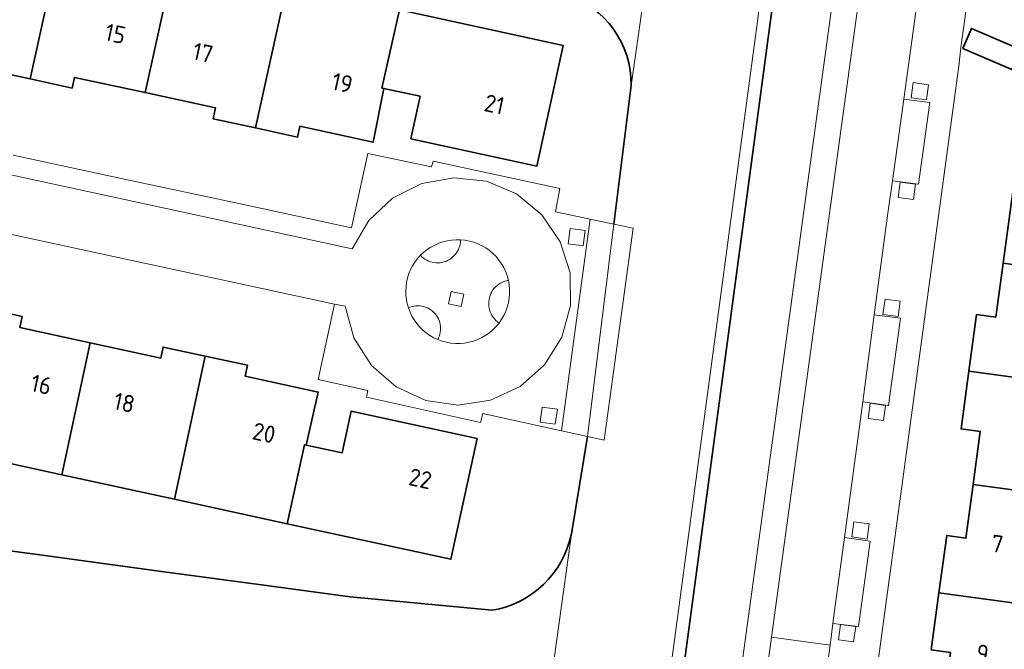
# Model space of a CAD drawing. Extents: x 150256 to 156914, y 461459 to 469481.
# Tile 616 of 656: x 154317 to 154393, y 468315 to 468364. Entities that reach past the tile are written whole.
import ezdxf
from ezdxf.enums import TextEntityAlignment as Align

# ---------------------------------------------------------------- set-up
doc = ezdxf.new("R2010")
doc.units = 0
doc.header["$LTSCALE"] = 0.75
for name, color, linetype, lineweight in [('B-RO-GK-BESCHOEIING-G', 251, 'GK-BESCHOEIING', 35), ('B-RO-GR-BEPLANTING_CULTUUR_BODEMBEDEKKER-GV', 251, 'CONTINUOUS', 18), ('B-RO-GR-BEPLANTING_CULTUUR_BOSPLANTSOEN-GV', 251, 'CONTINUOUS', 18), ('B-RO-GR-GROENVOORZIENING-GV', 251, 'CONTINUOUS', 18), ('B-RO-OG-BEBOUWING-GV', 6, 'CONTINUOUS', 35), ('B-RO-OG-BEBOUWING-T18', 1, 'CONTINUOUS', 18), ('B-RO-OG-TERREIN_CULTUURSCHEIDING-GV', 251, 'CONTINUOUS', 18), ('B-RO-OG-WATER_SLOOT-GV', 251, 'CONTINUOUS', 18), ('B-RO-VH-VERHARDING_BETON-GV', 251, 'CONTINUOUS', 18), ('B-RO-VH-VERHARDING_BETONSTRAATSTEEN-GV', 251, 'CONTINUOUS', 18), ('B-RO-VH-VERHARDING_TEGEL-GV', 251, 'CONTINUOUS', 18)]:
    doc.layers.add(name, color=color, linetype=linetype, lineweight=lineweight)
doc.styles.add('NLCS-ISO-M200-T18', font='NLCS-ISO.ttf', dxfattribs={"height": 360})
doc.linetypes.add('GK-BESCHOEIING', pattern='A,30,-5,[1,NLCS.SHX,S=1,R=0,X=0,Y=0],-5', length=40)

msp = doc.modelspace()

# ---------------------------------------------------------------- linework, layer by layer
at = {"layer": 'B-RO-GK-BESCHOEIING-G'}
for points in [[(154378.689, 468389.137), (154358.384, 468237.805), (154340.823, 468105.216), (154328.358, 468092.75)], [(154378.689, 468389.137), (154358.384, 468237.805), (154340.823, 468105.216), (154328.358, 468092.75)], [(154363.021, 468347.667), (154364.382, 468358.491)], [(154363.021, 468347.667), (154364.382, 468358.491)], [(154359.714, 468323.526), (154360.965, 468331.121)], [(154359.714, 468323.526), (154360.965, 468331.121)], [(154309.707, 468323.038), (154318.645, 468321.829)], [(154309.707, 468323.038), (154318.645, 468321.829)], [(154318.645, 468321.829), (154327.579, 468320.624)], [(154318.645, 468321.829), (154327.579, 468320.624)], [(154327.579, 468320.624), (154336.512, 468319.425)], [(154327.579, 468320.624), (154336.512, 468319.425)], [(154336.512, 468319.425), (154342.47, 468318.625), (154353.534, 468317.565)], [(154336.512, 468319.425), (154342.47, 468318.625), (154353.534, 468317.565)]]:
    msp.add_lwpolyline(points, dxfattribs=at)
for points in [[(154364.382, 468358.491, 0.330528), (154359.3, 468365.553)], [(154364.382, 468358.491, 0.330528), (154359.3, 468365.553)], [(154353.534, 468317.565, 0.312413), (154359.714, 468323.526)], [(154353.534, 468317.565, 0.312413), (154359.714, 468323.526)]]:
    msp.add_lwpolyline(points, format="xyb", dxfattribs=at)
at = {"layer": 'B-RO-GR-BEPLANTING_CULTUUR_BODEMBEDEKKER-GV'}
for points in [[(154351.07, 468346.443), (154350.725, 468346.449), (154350.382, 468346.425), (154350.041, 468346.372), (154349.706, 468346.29), (154349.38, 468346.18), (154349.064, 468346.042), (154348.761, 468345.878), (154348.473, 468345.688), (154348.203, 468345.474), (154347.952, 468345.238), (154348.06, 468345.128), (154348.177, 468345.028), (154348.302, 468344.938), (154348.435, 468344.859), (154348.573, 468344.792), (154348.718, 468344.738), (154348.866, 468344.696), (154349.017, 468344.666), (154349.17, 468344.65), (154349.324, 468344.647), (154349.478, 468344.658), (154349.63, 468344.681), (154349.78, 468344.718), (154349.926, 468344.767), (154350.067, 468344.829), (154350.202, 468344.902), (154350.331, 468344.987), (154350.452, 468345.083), (154350.564, 468345.189), (154350.666, 468345.304), (154350.759, 468345.427), (154350.84, 468345.558), (154350.91, 468345.695), (154350.967, 468345.838), (154351.012, 468345.986), (154351.045, 468346.136), (154351.064, 468346.289)], [(154351.07, 468346.443), (154350.725, 468346.449), (154350.382, 468346.425), (154350.041, 468346.372), (154349.706, 468346.29), (154349.38, 468346.18), (154349.064, 468346.042), (154348.761, 468345.878), (154348.473, 468345.688), (154348.203, 468345.474), (154347.952, 468345.238), (154348.06, 468345.128), (154348.177, 468345.028), (154348.302, 468344.938), (154348.435, 468344.859), (154348.573, 468344.792), (154348.718, 468344.738), (154348.866, 468344.696), (154349.017, 468344.666), (154349.17, 468344.65), (154349.324, 468344.647), (154349.478, 468344.658), (154349.63, 468344.681), (154349.78, 468344.718), (154349.926, 468344.767), (154350.067, 468344.829), (154350.202, 468344.902), (154350.331, 468344.987), (154350.452, 468345.083), (154350.564, 468345.189), (154350.666, 468345.304), (154350.759, 468345.427), (154350.84, 468345.558), (154350.91, 468345.695), (154350.967, 468345.838), (154351.012, 468345.986), (154351.045, 468346.136), (154351.064, 468346.289)], [(154354.077, 468339.96), (154354.279, 468340.249), (154354.454, 468340.555), (154354.602, 468340.875), (154354.722, 468341.206), (154354.812, 468341.547), (154354.872, 468341.894), (154354.902, 468342.246), (154354.9, 468342.598), (154354.869, 468342.949), (154354.806, 468343.296), (154354.648, 468343.262), (154354.493, 468343.215), (154354.343, 468343.154), (154354.198, 468343.08), (154354.061, 468342.993), (154353.932, 468342.895), (154353.813, 468342.786), (154353.703, 468342.667), (154353.604, 468342.538), (154353.517, 468342.402), (154353.442, 468342.258), (154353.38, 468342.108), (154353.332, 468341.953), (154353.297, 468341.795), (154353.277, 468341.634), (154353.271, 468341.472), (154353.279, 468341.311), (154353.301, 468341.15), (154353.337, 468340.992), (154353.387, 468340.838), (154353.45, 468340.689), (154353.527, 468340.546), (154353.615, 468340.41), (154353.715, 468340.283), (154353.826, 468340.165), (154353.947, 468340.057)], [(154354.077, 468339.96), (154354.279, 468340.249), (154354.454, 468340.555), (154354.602, 468340.875), (154354.722, 468341.206), (154354.812, 468341.547), (154354.872, 468341.894), (154354.902, 468342.246), (154354.9, 468342.598), (154354.869, 468342.949), (154354.806, 468343.296), (154354.648, 468343.262), (154354.493, 468343.215), (154354.343, 468343.154), (154354.198, 468343.08), (154354.061, 468342.993), (154353.932, 468342.895), (154353.813, 468342.786), (154353.703, 468342.667), (154353.604, 468342.538), (154353.517, 468342.402), (154353.442, 468342.258), (154353.38, 468342.108), (154353.332, 468341.953), (154353.297, 468341.795), (154353.277, 468341.634), (154353.271, 468341.472), (154353.279, 468341.311), (154353.301, 468341.15), (154353.337, 468340.992), (154353.387, 468340.838), (154353.45, 468340.689), (154353.527, 468340.546), (154353.615, 468340.41), (154353.715, 468340.283), (154353.826, 468340.165), (154353.947, 468340.057)], [(154349.298, 468338.671), (154349.366, 468338.808), (154349.422, 468338.95), (154349.465, 468339.097), (154349.496, 468339.246), (154349.513, 468339.398), (154349.517, 468339.551), (154349.509, 468339.703), (154349.487, 468339.855), (154349.452, 468340.003), (154349.404, 468340.149), (154349.345, 468340.289), (154349.273, 468340.424), (154349.19, 468340.552), (154349.096, 468340.673), (154348.992, 468340.785), (154348.879, 468340.887), (154348.757, 468340.98), (154348.628, 468341.062), (154348.492, 468341.132), (154348.351, 468341.19), (154348.205, 468341.236), (154348.056, 468341.269), (154347.905, 468341.29), (154347.752, 468341.297), (154347.6, 468341.291), (154347.448, 468341.272), (154347.299, 468341.239), (154347.153, 468341.194), (154347.011, 468341.137), (154347.134, 468340.813), (154347.284, 468340.5), (154347.46, 468340.202), (154347.661, 468339.919), (154347.886, 468339.655), (154348.132, 468339.411), (154348.399, 468339.189), (154348.683, 468338.991), (154348.984, 468338.818)], [(154349.298, 468338.671), (154349.366, 468338.808), (154349.422, 468338.95), (154349.465, 468339.097), (154349.496, 468339.246), (154349.513, 468339.398), (154349.517, 468339.551), (154349.509, 468339.703), (154349.487, 468339.855), (154349.452, 468340.003), (154349.404, 468340.149), (154349.345, 468340.289), (154349.273, 468340.424), (154349.19, 468340.552), (154349.096, 468340.673), (154348.992, 468340.785), (154348.879, 468340.887), (154348.757, 468340.98), (154348.628, 468341.062), (154348.492, 468341.132), (154348.351, 468341.19), (154348.205, 468341.236), (154348.056, 468341.269), (154347.905, 468341.29), (154347.752, 468341.297), (154347.6, 468341.291), (154347.448, 468341.272), (154347.299, 468341.239), (154347.153, 468341.194), (154347.011, 468341.137), (154347.134, 468340.813), (154347.284, 468340.5), (154347.46, 468340.202), (154347.661, 468339.919), (154347.886, 468339.655), (154348.132, 468339.411), (154348.399, 468339.189), (154348.683, 468338.991), (154348.984, 468338.818)]]:
    msp.add_lwpolyline(points, close=True, dxfattribs=at)
at = {"layer": 'B-RO-GR-BEPLANTING_CULTUUR_BOSPLANTSOEN-GV'}
msp.add_lwpolyline([(154360.965, 468331.121), (154362.28, 468330.834), (154364.544, 468347.344), (154363.021, 468347.667)], close=True, dxfattribs=at)
msp.add_lwpolyline([(154360.965, 468331.121), (154362.28, 468330.834), (154364.544, 468347.344), (154363.021, 468347.667)], close=True, dxfattribs=at)
at = {"layer": 'B-RO-GR-GROENVOORZIENING-GV'}
for points in [[(154386.223, 468357.514), (154387.412, 468357.354), (154387.572, 468358.542), (154386.383, 468358.703)], [(154386.223, 468357.514), (154387.412, 468357.354), (154387.572, 468358.542), (154386.383, 468358.703)], [(154385.197, 468349.747), (154386.386, 468349.587), (154386.546, 468350.776), (154385.358, 468350.936)], [(154385.197, 468349.747), (154386.386, 468349.587), (154386.546, 468350.776), (154385.358, 468350.936)], [(154359.456, 468346.14), (154360.645, 468345.98), (154360.805, 468347.169), (154359.616, 468347.329)], [(154359.456, 468346.14), (154360.645, 468345.98), (154360.805, 468347.169), (154359.616, 468347.329)], [(154384.017, 468340.628), (154385.206, 468340.468), (154385.366, 468341.657), (154384.177, 468341.817)], [(154384.017, 468340.628), (154385.206, 468340.468), (154385.366, 468341.657), (154384.177, 468341.817)], [(154357.277, 468332.222), (154358.466, 468332.062), (154358.626, 468333.251), (154357.437, 468333.411)], [(154357.277, 468332.222), (154358.466, 468332.062), (154358.626, 468333.251), (154357.437, 468333.411)], [(154382.859, 468332.512), (154384.048, 468332.352), (154384.208, 468333.541), (154383.019, 468333.701)], [(154382.859, 468332.512), (154384.048, 468332.352), (154384.208, 468333.541), (154383.019, 468333.701)], [(154381.592, 468323.28), (154382.781, 468323.119), (154382.942, 468324.308), (154381.753, 468324.469)], [(154381.592, 468323.28), (154382.781, 468323.119), (154382.942, 468324.308), (154381.753, 468324.469)], [(154380.539, 468315.265), (154381.728, 468315.105), (154381.888, 468316.294), (154380.699, 468316.454)], [(154380.539, 468315.265), (154381.728, 468315.105), (154381.888, 468316.294), (154380.699, 468316.454)]]:
    msp.add_lwpolyline(points, close=True, dxfattribs=at)
at = {"layer": 'B-RO-OG-BEBOUWING-GV'}
for points in [[(154317.5, 468358.987), (154319.958, 468370.105), (154311.172, 468372.013), (154308.888, 468361.732), (154314.392, 468360.541), (154314.208, 468359.702)], [(154317.5, 468358.987), (154319.958, 468370.105), (154311.172, 468372.013), (154308.888, 468361.732), (154314.392, 468360.541), (154314.208, 468359.702)], [(154326.469, 468357.922), (154328.744, 468368.196), (154319.958, 468370.105), (154317.5, 468358.987), (154320.786, 468358.273), (154320.967, 468359.114)], [(154326.469, 468357.922), (154328.744, 468368.196), (154319.958, 468370.105), (154317.5, 468358.987), (154320.786, 468358.273), (154320.967, 468359.114)], [(154328.744, 468368.196), (154326.469, 468357.922), (154331.973, 468356.729), (154331.79, 468355.889), (154335.082, 468355.175), (154337.529, 468366.287)], [(154328.744, 468368.196), (154326.469, 468357.922), (154331.973, 468356.729), (154331.79, 468355.889), (154335.082, 468355.175), (154337.529, 468366.287)], [(154335.082, 468355.175), (154338.372, 468354.461), (154338.554, 468355.301), (154344.255, 468354.06), (154345.103, 468358.249), (154344.947, 468358.283), (154346.316, 468364.378), (154337.529, 468366.287)], [(154335.082, 468355.175), (154338.372, 468354.461), (154338.554, 468355.301), (154344.255, 468354.06), (154345.103, 468358.249), (154344.947, 468358.283), (154346.316, 468364.378), (154337.529, 468366.287)], [(154346.316, 468364.378), (154344.947, 468358.283), (154345.103, 468358.249), (154347.92, 468357.641), (154347.204, 468354.321), (154357.023, 468352.199), (154359.066, 468361.608)], [(154346.316, 468364.378), (154344.947, 468358.283), (154345.103, 468358.249), (154347.92, 468357.641), (154347.204, 468354.321), (154357.023, 468352.199), (154359.066, 468361.608)], [(154390.244, 468361.369), (154394.065, 468359.725), (154394.736, 468361.283), (154390.907, 468362.924)], [(154390.244, 468361.369), (154394.065, 468359.725), (154394.736, 468361.283), (154390.907, 468362.924)], [(154405.16, 468343.027), (154406.464, 468352.558), (154403.462, 468354.011), (154403.262, 468352.283), (154394.576, 468353.458), (154393.382, 468344.615), (154402.237, 468343.427)], [(154405.16, 468343.027), (154406.464, 468352.558), (154403.462, 468354.011), (154403.262, 468352.283), (154394.576, 468353.458), (154393.382, 468344.615), (154402.237, 468343.427)], [(154390.719, 468336.205), (154401.074, 468334.81), (154404.023, 468334.413), (154405.16, 468343.027), (154402.237, 468343.427), (154393.382, 468344.615), (154392.816, 468340.418), (154391.32, 468340.621)], [(154390.719, 468336.205), (154401.074, 468334.81), (154404.023, 468334.413), (154405.16, 468343.027), (154402.237, 468343.427), (154393.382, 468344.615), (154392.816, 468340.418), (154391.32, 468340.621)], [(154319.992, 468328.127), (154322.194, 468338.424), (154316.699, 468339.62), (154316.886, 468340.48), (154313.593, 468341.199), (154311.204, 468330.036)], [(154319.992, 468328.127), (154322.194, 468338.424), (154316.699, 468339.62), (154316.886, 468340.48), (154313.593, 468341.199), (154311.204, 468330.036)], [(154319.992, 468328.127), (154328.778, 468326.218), (154331.171, 468337.376), (154327.881, 468338.086), (154327.695, 468337.227), (154322.194, 468338.424)], [(154319.992, 468328.127), (154328.778, 468326.218), (154331.171, 468337.376), (154327.881, 468338.086), (154327.695, 468337.227), (154322.194, 468338.424)], [(154331.171, 468337.376), (154328.778, 468326.218), (154337.566, 468324.309), (154338.895, 468330.471), (154339.032, 468330.441), (154339.984, 468334.574), (154334.279, 468335.805), (154334.465, 468336.665)], [(154331.171, 468337.376), (154328.778, 468326.218), (154337.566, 468324.309), (154338.895, 468330.471), (154339.032, 468330.441), (154339.984, 468334.574), (154334.279, 468335.805), (154334.465, 468336.665)], [(154391.046, 468327.372), (154399.909, 468326.178), (154402.883, 468325.777), (154404.023, 468334.413), (154401.074, 468334.81), (154390.719, 468336.205), (154390.107, 468331.71), (154391.603, 468331.509)], [(154391.046, 468327.372), (154399.909, 468326.178), (154402.883, 468325.777), (154404.023, 468334.413), (154401.074, 468334.81), (154390.719, 468336.205), (154390.107, 468331.71), (154391.603, 468331.509)], [(154339.032, 468330.441), (154338.895, 468330.471), (154337.566, 468324.309), (154350.326, 468321.537), (154352.37, 468330.956), (154342.543, 468333.086), (154341.838, 468329.833)], [(154339.032, 468330.441), (154338.895, 468330.471), (154337.566, 468324.309), (154350.326, 468321.537), (154352.37, 468330.956), (154342.543, 468333.086), (154341.838, 468329.833)], [(154402.883, 468325.777), (154399.909, 468326.178), (154391.046, 468327.372), (154390.481, 468323.181), (154388.985, 468323.383), (154388.385, 468318.932), (154398.74, 468317.511), (154401.75, 468317.19)], [(154402.883, 468325.777), (154399.909, 468326.178), (154391.046, 468327.372), (154390.481, 468323.181), (154388.985, 468323.383), (154388.385, 468318.932), (154398.74, 468317.511), (154401.75, 468317.19)], [(154398.74, 468317.511), (154388.385, 468318.932), (154387.783, 468314.469), (154389.279, 468314.266), (154388.709, 468310.049), (154397.572, 468308.855)], [(154398.74, 468317.511), (154388.385, 468318.932), (154387.783, 468314.469), (154389.279, 468314.266), (154388.709, 468310.049), (154397.572, 468308.855)]]:
    msp.add_lwpolyline(points, close=True, dxfattribs=at)
at = {"layer": 'B-RO-OG-TERREIN_CULTUURSCHEIDING-GV'}
msp.add_lwpolyline([(154362.576, 468237.046), (154364.559, 468236.783), (154365.359, 468242.631), (154374.486, 468309.36), (154375.323, 468315.48), (154384.777, 468384.605), (154385.079, 468386.807), (154383.156, 468387.508)], close=True, dxfattribs=at)
msp.add_lwpolyline([(154362.576, 468237.046), (154364.559, 468236.783), (154365.359, 468242.631), (154374.486, 468309.36), (154375.323, 468315.48), (154384.777, 468384.605), (154385.079, 468386.807), (154383.156, 468387.508)], close=True, dxfattribs=at)
at = {"layer": 'B-RO-OG-WATER_SLOOT-GV'}
for points in [[(154325.073, 468094.4), (154326.26, 468092.838), (154327.495, 468092.786), (154328.358, 468092.75), (154339.661, 468104.054), (154357.393, 468237.936), (154377.727, 468389.488), (154369.152, 468392.614), (154368.046, 468384.135), (154367.662, 468381.423), (154364.382, 468358.491), (154363.021, 468347.667), (154364.544, 468347.344), (154362.28, 468330.834), (154360.965, 468331.121), (154359.714, 468323.526), (154356.636, 468301.265), (154355.693, 468293.858), (154355.546, 468292.7), (154353.911, 468279.857), (154353.759, 468278.662), (154351.825, 468264.726), (154351.654, 468263.492), (154350.951, 468258.433)], [(154325.073, 468094.4), (154326.26, 468092.838), (154327.495, 468092.786), (154328.358, 468092.75), (154339.661, 468104.054), (154357.393, 468237.936), (154377.727, 468389.488), (154369.152, 468392.614), (154368.046, 468384.135), (154367.662, 468381.423), (154364.382, 468358.491), (154363.021, 468347.667), (154364.544, 468347.344), (154362.28, 468330.834), (154360.965, 468331.121), (154359.714, 468323.526), (154356.636, 468301.265), (154355.693, 468293.858), (154355.546, 468292.7), (154353.911, 468279.857), (154353.759, 468278.662), (154351.825, 468264.726), (154351.654, 468263.492), (154350.951, 468258.433)], [(154364.382, 468358.491), (154367.662, 468381.423), (154367.367, 468380.498)], [(154364.382, 468358.491), (154367.662, 468381.423), (154367.367, 468380.498)], [(154356.636, 468301.265), (154359.714, 468323.526)], [(154356.636, 468301.265), (154359.714, 468323.526)], [(154353.534, 468317.565), (154342.47, 468318.625), (154336.512, 468319.425), (154327.579, 468320.624), (154318.645, 468321.829), (154309.707, 468323.038)], [(154353.534, 468317.565), (154342.47, 468318.625), (154336.512, 468319.425), (154327.579, 468320.624), (154318.645, 468321.829), (154309.707, 468323.038)]]:
    msp.add_lwpolyline(points, dxfattribs=at)
for points in [[(154339.661, 468104.054), (154340.823, 468105.216), (154358.357, 468237.605), (154358.384, 468237.805), (154378.689, 468389.137), (154377.727, 468389.488), (154357.393, 468237.936)], [(154339.661, 468104.054), (154340.823, 468105.216), (154358.357, 468237.605), (154358.384, 468237.805), (154378.689, 468389.137), (154377.727, 468389.488), (154357.393, 468237.936)], [(154378.689, 468389.137), (154358.384, 468237.805), (154358.357, 468237.605), (154362.576, 468237.046), (154383.156, 468387.508), (154382.913, 468387.597), (154380.394, 468388.515)], [(154378.689, 468389.137), (154358.384, 468237.805), (154358.357, 468237.605), (154362.576, 468237.046), (154383.156, 468387.508), (154382.913, 468387.597), (154380.394, 468388.515)]]:
    msp.add_lwpolyline(points, close=True, dxfattribs=at)
for points in [[(154359.3, 468365.553, -0.330528), (154364.382, 468358.491)], [(154359.3, 468365.553, -0.330528), (154364.382, 468358.491)], [(154359.714, 468323.526, -0.312413), (154353.534, 468317.565)], [(154359.714, 468323.526, -0.312413), (154353.534, 468317.565)]]:
    msp.add_lwpolyline(points, format="xyb", dxfattribs=at)
at = {"layer": 'B-RO-VH-VERHARDING_BETON-GV'}
msp.add_lwpolyline([(154361.189, 468348.055), (154358.958, 468331.559), (154360.965, 468331.121), (154363.021, 468347.667)], close=True, dxfattribs=at)
msp.add_lwpolyline([(154361.189, 468348.055), (154358.958, 468331.559), (154360.965, 468331.121), (154363.021, 468347.667)], close=True, dxfattribs=at)
at = {"layer": 'B-RO-VH-VERHARDING_BETONSTRAATSTEEN-GV'}
for points in [[(154389.314, 468384.049), (154384.777, 468384.605), (154375.323, 468315.48), (154379.886, 468314.844)], [(154389.314, 468384.049), (154384.777, 468384.605), (154375.323, 468315.48), (154379.886, 468314.844)], [(154373.007, 468234.93), (154373.732, 468240.266), (154373.734, 468240.298), (154382.925, 468308.253), (154389.949, 468360.193), (154389.955, 468360.249), (154390.077, 468361.416), (154390.08, 468361.439), (154393.15, 468383.496)], [(154373.007, 468234.93), (154373.732, 468240.266), (154373.734, 468240.298), (154382.925, 468308.253), (154389.949, 468360.193), (154389.955, 468360.249), (154390.077, 468361.416), (154390.08, 468361.439), (154393.15, 468383.496)], [(154379.886, 468314.844), (154380.115, 468316.547), (154380.221, 468317.33), (154381.014, 468323.24), (154382.433, 468333.818), (154383.341, 468340.587), (154384.405, 468348.52), (154384.755, 468351.053), (154385.634, 468357.422), (154386.547, 468364.036), (154389.245, 468383.588), (154389.266, 468383.739)], [(154379.886, 468314.844), (154380.115, 468316.547), (154380.221, 468317.33), (154381.014, 468323.24), (154382.433, 468333.818), (154383.341, 468340.587), (154384.405, 468348.52), (154384.755, 468351.053), (154385.634, 468357.422), (154386.547, 468364.036), (154389.245, 468383.588), (154389.266, 468383.739)], [(154253.887, 468364.978), (154342.634, 468345.742), (154343.918, 468347.947), (154345.772, 468349.693), (154348.047, 468350.84), (154350.558, 468351.289), (154353.092, 468351.009), (154355.438, 468350.022), (154357.412, 468348.405), (154358.838, 468346.293), (154359.612, 468343.867), (154359.656, 468341.316), (154358.976, 468338.862), (154357.625, 468336.698), (154355.718, 468335.009), (154353.407, 468333.933), (154350.887, 468333.56), (154348.363, 468333.92), (154346.047, 468334.982), (154344.127, 468336.658), (154342.763, 468338.809), (154342.069, 468341.262), (154341.239, 468341.442), (154339.96, 468335.57), (154343.856, 468334.711), (154343.736, 468334.167), (154352.619, 468332.213), (154352.8, 468332.901), (154358.958, 468331.559), (154361.189, 468348.055), (154358.49, 468348.627), (154358.825, 468350.451), (154348.952, 468352.589), (154348.805, 468352.134), (154343.832, 468353.168), (154342.56, 468347.383), (154333.782, 468349.269), (154324.972, 468351.162), (154316.188, 468353.049)], [(154314.862, 468347.127), (154323.65, 468345.233), (154332.449, 468343.337), (154341.239, 468341.442), (154342.069, 468341.262), (154342.763, 468338.809), (154344.127, 468336.658), (154346.047, 468334.982), (154348.363, 468333.92), (154350.887, 468333.56), (154353.407, 468333.933), (154355.718, 468335.009), (154357.625, 468336.698), (154358.976, 468338.862), (154359.656, 468341.316), (154359.612, 468343.867), (154358.838, 468346.293), (154357.412, 468348.405), (154355.438, 468350.022), (154353.092, 468351.009), (154350.558, 468351.289), (154348.047, 468350.84), (154345.772, 468349.693), (154343.918, 468347.947), (154342.634, 468345.742), (154253.887, 468364.978)], [(154253.887, 468364.978), (154342.634, 468345.742), (154343.918, 468347.947), (154345.772, 468349.693), (154348.047, 468350.84), (154350.558, 468351.289), (154353.092, 468351.009), (154355.438, 468350.022), (154357.412, 468348.405), (154358.838, 468346.293), (154359.612, 468343.867), (154359.656, 468341.316), (154358.976, 468338.862), (154357.625, 468336.698), (154355.718, 468335.009), (154353.407, 468333.933), (154350.887, 468333.56), (154348.363, 468333.92), (154346.047, 468334.982), (154344.127, 468336.658), (154342.763, 468338.809), (154342.069, 468341.262), (154341.239, 468341.442), (154339.96, 468335.57), (154343.856, 468334.711), (154343.736, 468334.167), (154352.619, 468332.213), (154352.8, 468332.901), (154358.958, 468331.559), (154361.189, 468348.055), (154358.49, 468348.627), (154358.825, 468350.451), (154348.952, 468352.589), (154348.805, 468352.134), (154343.832, 468353.168), (154342.56, 468347.383), (154333.782, 468349.269), (154324.972, 468351.162), (154316.188, 468353.049)], [(154314.862, 468347.127), (154323.65, 468345.233), (154332.449, 468343.337), (154341.239, 468341.442), (154342.069, 468341.262), (154342.763, 468338.809), (154344.127, 468336.658), (154346.047, 468334.982), (154348.363, 468333.92), (154350.887, 468333.56), (154353.407, 468333.933), (154355.718, 468335.009), (154357.625, 468336.698), (154358.976, 468338.862), (154359.656, 468341.316), (154359.612, 468343.867), (154358.838, 468346.293), (154357.412, 468348.405), (154355.438, 468350.022), (154353.092, 468351.009), (154350.558, 468351.289), (154348.047, 468350.84), (154345.772, 468349.693), (154343.918, 468347.947), (154342.634, 468345.742), (154253.887, 468364.978)], [(154386.547, 468364.036), (154385.634, 468357.422), (154387.66, 468357.151), (154386.776, 468350.773), (154384.755, 468351.053), (154384.405, 468348.52), (154383.341, 468340.587), (154385.38, 468340.347), (154384.456, 468333.538), (154382.433, 468333.818), (154381.014, 468323.24), (154383.02, 468322.96), (154382.118, 468316.289), (154380.115, 468316.547), (154379.886, 468314.844), (154379.066, 468308.76)], [(154386.547, 468364.036), (154385.634, 468357.422), (154387.66, 468357.151), (154386.776, 468350.773), (154384.755, 468351.053), (154384.405, 468348.52), (154383.341, 468340.587), (154385.38, 468340.347), (154384.456, 468333.538), (154382.433, 468333.818), (154381.014, 468323.24), (154383.02, 468322.96), (154382.118, 468316.289), (154380.115, 468316.547), (154379.886, 468314.844), (154379.066, 468308.76)]]:
    msp.add_lwpolyline(points, dxfattribs=at)
for points in [[(154386.223, 468357.514), (154386.383, 468358.703), (154387.572, 468358.542), (154387.412, 468357.354)], [(154386.223, 468357.514), (154386.383, 468358.703), (154387.572, 468358.542), (154387.412, 468357.354)], [(154384.755, 468351.053), (154386.776, 468350.773), (154387.66, 468357.151), (154385.634, 468357.422)], [(154384.755, 468351.053), (154386.776, 468350.773), (154387.66, 468357.151), (154385.634, 468357.422)], [(154385.197, 468349.747), (154385.358, 468350.936), (154386.546, 468350.776), (154386.386, 468349.587)], [(154385.197, 468349.747), (154385.358, 468350.936), (154386.546, 468350.776), (154386.386, 468349.587)], [(154359.456, 468346.14), (154359.616, 468347.329), (154360.805, 468347.169), (154360.645, 468345.98)], [(154359.456, 468346.14), (154359.616, 468347.329), (154360.805, 468347.169), (154360.645, 468345.98)], [(154354.806, 468343.296), (154354.869, 468342.949), (154354.9, 468342.598), (154354.902, 468342.246), (154354.872, 468341.894), (154354.812, 468341.547), (154354.722, 468341.206), (154354.602, 468340.875), (154354.454, 468340.555), (154354.279, 468340.249), (154354.077, 468339.96), (154353.85, 468339.687), (154353.6, 468339.435), (154353.33, 468339.205), (154353.039, 468339.001), (154352.733, 468338.822), (154352.411, 468338.671), (154352.078, 468338.549), (154351.735, 468338.457), (154351.386, 468338.395), (154351.032, 468338.364), (154350.677, 468338.363), (154350.324, 468338.395), (154349.974, 468338.457), (154349.631, 468338.549), (154349.298, 468338.671), (154348.984, 468338.818), (154348.683, 468338.991), (154348.399, 468339.189), (154348.132, 468339.411), (154347.886, 468339.655), (154347.661, 468339.919), (154347.46, 468340.202), (154347.284, 468340.5), (154347.134, 468340.813), (154347.011, 468341.137), (154346.916, 468341.464), (154346.849, 468341.798), (154346.811, 468342.136), (154346.801, 468342.476), (154346.821, 468342.816), (154346.868, 468343.154), (154346.945, 468343.485), (154347.049, 468343.81), (154347.179, 468344.124), (154347.337, 468344.426), (154347.518, 468344.714), (154347.724, 468344.985), (154347.952, 468345.238), (154348.203, 468345.474), (154348.473, 468345.688), (154348.761, 468345.878), (154349.064, 468346.042), (154349.38, 468346.18), (154349.706, 468346.29), (154350.041, 468346.372), (154350.382, 468346.425), (154350.725, 468346.449), (154351.07, 468346.443), (154351.418, 468346.41), (154351.762, 468346.348), (154352.099, 468346.256), (154352.427, 468346.135), (154352.744, 468345.986), (154353.046, 468345.81), (154353.332, 468345.609), (154353.599, 468345.383), (154353.846, 468345.136), (154354.071, 468344.868), (154354.271, 468344.581), (154354.446, 468344.279), (154354.595, 468343.962), (154354.715, 468343.634)], [(154354.806, 468343.296), (154354.869, 468342.949), (154354.9, 468342.598), (154354.902, 468342.246), (154354.872, 468341.894), (154354.812, 468341.547), (154354.722, 468341.206), (154354.602, 468340.875), (154354.454, 468340.555), (154354.279, 468340.249), (154354.077, 468339.96), (154353.85, 468339.687), (154353.6, 468339.435), (154353.33, 468339.205), (154353.039, 468339.001), (154352.733, 468338.822), (154352.411, 468338.671), (154352.078, 468338.549), (154351.735, 468338.457), (154351.386, 468338.395), (154351.032, 468338.364), (154350.677, 468338.363), (154350.324, 468338.395), (154349.974, 468338.457), (154349.631, 468338.549), (154349.298, 468338.671), (154348.984, 468338.818), (154348.683, 468338.991), (154348.399, 468339.189), (154348.132, 468339.411), (154347.886, 468339.655), (154347.661, 468339.919), (154347.46, 468340.202), (154347.284, 468340.5), (154347.134, 468340.813), (154347.011, 468341.137), (154346.916, 468341.464), (154346.849, 468341.798), (154346.811, 468342.136), (154346.801, 468342.476), (154346.821, 468342.816), (154346.868, 468343.154), (154346.945, 468343.485), (154347.049, 468343.81), (154347.179, 468344.124), (154347.337, 468344.426), (154347.518, 468344.714), (154347.724, 468344.985), (154347.952, 468345.238), (154348.203, 468345.474), (154348.473, 468345.688), (154348.761, 468345.878), (154349.064, 468346.042), (154349.38, 468346.18), (154349.706, 468346.29), (154350.041, 468346.372), (154350.382, 468346.425), (154350.725, 468346.449), (154351.07, 468346.443), (154351.418, 468346.41), (154351.762, 468346.348), (154352.099, 468346.256), (154352.427, 468346.135), (154352.744, 468345.986), (154353.046, 468345.81), (154353.332, 468345.609), (154353.599, 468345.383), (154353.846, 468345.136), (154354.071, 468344.868), (154354.271, 468344.581), (154354.446, 468344.279), (154354.595, 468343.962), (154354.715, 468343.634)], [(154349.298, 468338.671), (154349.631, 468338.549), (154349.974, 468338.457), (154350.324, 468338.395), (154350.677, 468338.363), (154351.032, 468338.364), (154351.386, 468338.395), (154351.735, 468338.457), (154352.078, 468338.549), (154352.411, 468338.671), (154352.733, 468338.822), (154353.039, 468339.001), (154353.33, 468339.205), (154353.6, 468339.435), (154353.85, 468339.687), (154354.077, 468339.96), (154353.947, 468340.057), (154353.826, 468340.165), (154353.715, 468340.283), (154353.615, 468340.41), (154353.527, 468340.546), (154353.45, 468340.689), (154353.387, 468340.838), (154353.337, 468340.992), (154353.301, 468341.15), (154353.279, 468341.311), (154353.271, 468341.472), (154353.277, 468341.634), (154353.297, 468341.795), (154353.332, 468341.953), (154353.38, 468342.108), (154353.442, 468342.258), (154353.517, 468342.402), (154353.604, 468342.538), (154353.703, 468342.667), (154353.813, 468342.786), (154353.932, 468342.895), (154354.061, 468342.993), (154354.198, 468343.08), (154354.343, 468343.154), (154354.493, 468343.215), (154354.648, 468343.262), (154354.806, 468343.296), (154354.715, 468343.634), (154354.595, 468343.962), (154354.446, 468344.279), (154354.271, 468344.581), (154354.071, 468344.868), (154353.846, 468345.136), (154353.599, 468345.383), (154353.332, 468345.609), (154353.046, 468345.81), (154352.744, 468345.986), (154352.427, 468346.135), (154352.099, 468346.256), (154351.762, 468346.348), (154351.418, 468346.41), (154351.07, 468346.443), (154351.064, 468346.289), (154351.045, 468346.136), (154351.012, 468345.986), (154350.967, 468345.838), (154350.91, 468345.695), (154350.84, 468345.558), (154350.759, 468345.427), (154350.666, 468345.304), (154350.564, 468345.189), (154350.452, 468345.083), (154350.331, 468344.987), (154350.202, 468344.902), (154350.067, 468344.829), (154349.926, 468344.767), (154349.78, 468344.718), (154349.63, 468344.681), (154349.478, 468344.658), (154349.324, 468344.647), (154349.17, 468344.65), (154349.017, 468344.666), (154348.866, 468344.696), (154348.718, 468344.738), (154348.573, 468344.792), (154348.435, 468344.859), (154348.302, 468344.938), (154348.177, 468345.028), (154348.06, 468345.128), (154347.952, 468345.238), (154347.724, 468344.985), (154347.518, 468344.714), (154347.337, 468344.426), (154347.179, 468344.124), (154347.049, 468343.81), (154346.945, 468343.485), (154346.868, 468343.154), (154346.821, 468342.816), (154346.801, 468342.476), (154346.811, 468342.136), (154346.849, 468341.798), (154346.916, 468341.464), (154347.011, 468341.137), (154347.153, 468341.194), (154347.299, 468341.239), (154347.448, 468341.272), (154347.6, 468341.291), (154347.752, 468341.297), (154347.905, 468341.29), (154348.056, 468341.269), (154348.205, 468341.236), (154348.351, 468341.19), (154348.492, 468341.132), (154348.628, 468341.062), (154348.757, 468340.98), (154348.879, 468340.887), (154348.992, 468340.785), (154349.096, 468340.673), (154349.19, 468340.552), (154349.273, 468340.424), (154349.345, 468340.289), (154349.404, 468340.149), (154349.452, 468340.003), (154349.487, 468339.855), (154349.509, 468339.703), (154349.517, 468339.551), (154349.513, 468339.398), (154349.496, 468339.246), (154349.465, 468339.097), (154349.422, 468338.95), (154349.366, 468338.808)], [(154349.298, 468338.671), (154349.631, 468338.549), (154349.974, 468338.457), (154350.324, 468338.395), (154350.677, 468338.363), (154351.032, 468338.364), (154351.386, 468338.395), (154351.735, 468338.457), (154352.078, 468338.549), (154352.411, 468338.671), (154352.733, 468338.822), (154353.039, 468339.001), (154353.33, 468339.205), (154353.6, 468339.435), (154353.85, 468339.687), (154354.077, 468339.96), (154353.947, 468340.057), (154353.826, 468340.165), (154353.715, 468340.283), (154353.615, 468340.41), (154353.527, 468340.546), (154353.45, 468340.689), (154353.387, 468340.838), (154353.337, 468340.992), (154353.301, 468341.15), (154353.279, 468341.311), (154353.271, 468341.472), (154353.277, 468341.634), (154353.297, 468341.795), (154353.332, 468341.953), (154353.38, 468342.108), (154353.442, 468342.258), (154353.517, 468342.402), (154353.604, 468342.538), (154353.703, 468342.667), (154353.813, 468342.786), (154353.932, 468342.895), (154354.061, 468342.993), (154354.198, 468343.08), (154354.343, 468343.154), (154354.493, 468343.215), (154354.648, 468343.262), (154354.806, 468343.296), (154354.715, 468343.634), (154354.595, 468343.962), (154354.446, 468344.279), (154354.271, 468344.581), (154354.071, 468344.868), (154353.846, 468345.136), (154353.599, 468345.383), (154353.332, 468345.609), (154353.046, 468345.81), (154352.744, 468345.986), (154352.427, 468346.135), (154352.099, 468346.256), (154351.762, 468346.348), (154351.418, 468346.41), (154351.07, 468346.443), (154351.064, 468346.289), (154351.045, 468346.136), (154351.012, 468345.986), (154350.967, 468345.838), (154350.91, 468345.695), (154350.84, 468345.558), (154350.759, 468345.427), (154350.666, 468345.304), (154350.564, 468345.189), (154350.452, 468345.083), (154350.331, 468344.987), (154350.202, 468344.902), (154350.067, 468344.829), (154349.926, 468344.767), (154349.78, 468344.718), (154349.63, 468344.681), (154349.478, 468344.658), (154349.324, 468344.647), (154349.17, 468344.65), (154349.017, 468344.666), (154348.866, 468344.696), (154348.718, 468344.738), (154348.573, 468344.792), (154348.435, 468344.859), (154348.302, 468344.938), (154348.177, 468345.028), (154348.06, 468345.128), (154347.952, 468345.238), (154347.724, 468344.985), (154347.518, 468344.714), (154347.337, 468344.426), (154347.179, 468344.124), (154347.049, 468343.81), (154346.945, 468343.485), (154346.868, 468343.154), (154346.821, 468342.816), (154346.801, 468342.476), (154346.811, 468342.136), (154346.849, 468341.798), (154346.916, 468341.464), (154347.011, 468341.137), (154347.153, 468341.194), (154347.299, 468341.239), (154347.448, 468341.272), (154347.6, 468341.291), (154347.752, 468341.297), (154347.905, 468341.29), (154348.056, 468341.269), (154348.205, 468341.236), (154348.351, 468341.19), (154348.492, 468341.132), (154348.628, 468341.062), (154348.757, 468340.98), (154348.879, 468340.887), (154348.992, 468340.785), (154349.096, 468340.673), (154349.19, 468340.552), (154349.273, 468340.424), (154349.345, 468340.289), (154349.404, 468340.149), (154349.452, 468340.003), (154349.487, 468339.855), (154349.509, 468339.703), (154349.517, 468339.551), (154349.513, 468339.398), (154349.496, 468339.246), (154349.465, 468339.097), (154349.422, 468338.95), (154349.366, 468338.808)], [(154351.33, 468342.2), (154351.13, 468341.25), (154350.14, 468341.46), (154350.34, 468342.41)], [(154351.33, 468342.2), (154351.13, 468341.25), (154350.14, 468341.46), (154350.34, 468342.41)], [(154384.017, 468340.628), (154384.177, 468341.817), (154385.366, 468341.657), (154385.206, 468340.468)], [(154384.017, 468340.628), (154384.177, 468341.817), (154385.366, 468341.657), (154385.206, 468340.468)], [(154382.433, 468333.818), (154384.456, 468333.538), (154385.38, 468340.347), (154383.341, 468340.587)], [(154382.433, 468333.818), (154384.456, 468333.538), (154385.38, 468340.347), (154383.341, 468340.587)], [(154357.277, 468332.222), (154357.437, 468333.411), (154358.626, 468333.251), (154358.466, 468332.062)], [(154357.277, 468332.222), (154357.437, 468333.411), (154358.626, 468333.251), (154358.466, 468332.062)], [(154382.859, 468332.512), (154383.019, 468333.701), (154384.208, 468333.541), (154384.048, 468332.352)], [(154382.859, 468332.512), (154383.019, 468333.701), (154384.208, 468333.541), (154384.048, 468332.352)], [(154381.592, 468323.28), (154381.753, 468324.469), (154382.942, 468324.308), (154382.781, 468323.119)], [(154381.592, 468323.28), (154381.753, 468324.469), (154382.942, 468324.308), (154382.781, 468323.119)], [(154380.115, 468316.547), (154382.118, 468316.289), (154383.02, 468322.96), (154381.014, 468323.24), (154380.221, 468317.33)], [(154380.115, 468316.547), (154382.118, 468316.289), (154383.02, 468322.96), (154381.014, 468323.24), (154380.221, 468317.33)], [(154380.539, 468315.265), (154380.699, 468316.454), (154381.888, 468316.294), (154381.728, 468315.105)], [(154380.539, 468315.265), (154380.699, 468316.454), (154381.888, 468316.294), (154381.728, 468315.105)], [(154375.323, 468315.48), (154374.486, 468309.36), (154379.066, 468308.76), (154379.886, 468314.844)], [(154375.323, 468315.48), (154374.486, 468309.36), (154379.066, 468308.76), (154379.886, 468314.844)]]:
    msp.add_lwpolyline(points, close=True, dxfattribs=at)
at = {"layer": 'B-RO-VH-VERHARDING_TEGEL-GV'}
msp.add_lwpolyline([(154351.33, 468342.2), (154350.34, 468342.41), (154350.14, 468341.46), (154351.13, 468341.25)], close=True, dxfattribs=at)
msp.add_lwpolyline([(154351.33, 468342.2), (154350.34, 468342.41), (154350.14, 468341.46), (154351.13, 468341.25)], close=True, dxfattribs=at)

# ---------------------------------------------------------------- texts
at = {"layer": 'B-RO-OG-BEBOUWING-T18', "style": 'NLCS-ISO-M200-T18'}
for s, rotation, p in [('15', 347.8, (154324.156, 468362.516)), ('15', 347.8, (154324.156, 468362.516)), ('17', 347.8, (154330.984, 468361.036)), ('17', 347.8, (154330.984, 468361.036)), ('19', 347.7, (154341.855, 468358.676)), ('19', 347.7, (154341.855, 468358.676)), ('21', 347.8, (154353.717, 468357.006)), ('21', 347.8, (154353.717, 468357.006)), ('16', 347.7, (154318.376, 468335.161)), ('16', 347.7, (154318.376, 468335.161)), ('18', 347.7, (154324.852, 468333.752)), ('18', 347.7, (154324.852, 468333.752)), ('20', 347.8, (154335.75, 468331.395)), ('20', 347.8, (154335.75, 468331.395)), ('22', 347.8, (154347.94, 468327.823)), ('22', 347.8, (154347.94, 468327.823)), ('7', 352.3, (154392.935, 468322.745)), ('7', 352.3, (154392.935, 468322.745)), ('9', 352.3, (154391.783, 468314.203)), ('9', 352.3, (154391.783, 468314.203))]:
    msp.add_text(s, height=1.35, rotation=rotation, dxfattribs=at).set_placement(p, align=Align.MIDDLE)

doc.saveas('drawing.dxf')
